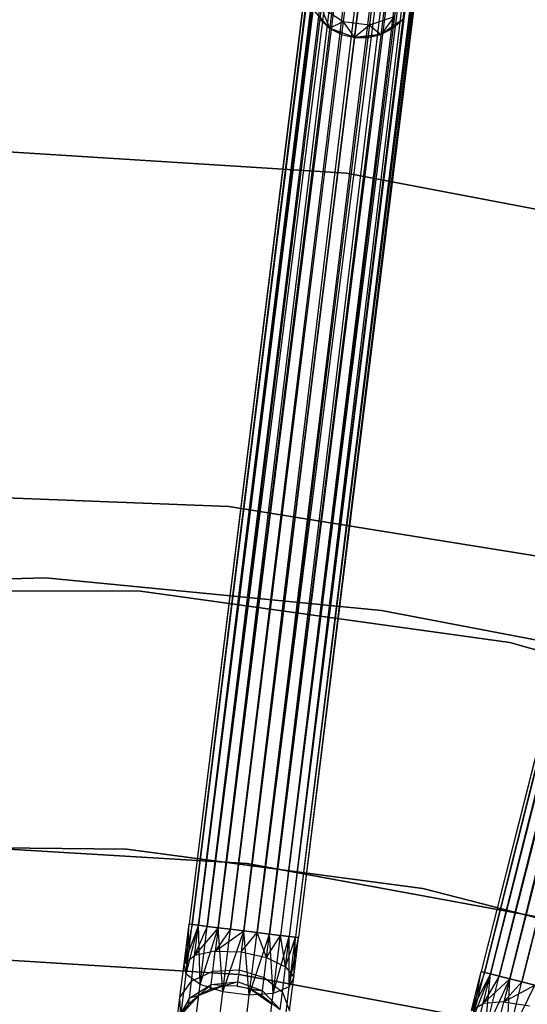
# Model space of a CAD drawing. Extents: x -189 to 189, y -189 to 189.
# Tile 291 of 338: x 1 to 10, y 42 to 59. Entities that reach past the tile are written whole.
import ezdxf

# ---------------------------------------------------------------- set-up
doc = ezdxf.new("R2010")
doc.units = 0
doc.header["$LTSCALE"] = 25.4
doc.layers.get('0').update_dxf_attribs({"linetype": 'CONTINUOUS'})

# ---------------------------------------------------------------- blocks, each defined once
blk = doc.blocks.new('NL2500012474_STL')
at = {"color": 0}
for p, q in [((211.021, 167.323, 177.379), (195.63, 43.031, 177.621)), ((211.021, 167.323, 177.379), (195.63, 43.031, 177.379)), ((211.021, 167.323, 177.379), (195.63, 43.031, 177.621)), ((211.021, 167.323, 177.379), (195.63, 43.031, 177.379)), ((211.078, 167.316, 177.855), (195.63, 43.031, 177.621)), ((211.078, 167.316, 177.855), (195.63, 43.031, 177.621)), ((195.688, 43.024, 177.145), (211.021, 167.323, 177.379)), ((195.688, 43.024, 177.145), (211.021, 167.323, 177.379)), ((211.078, 167.316, 177.855), (195.688, 43.024, 177.855)), ((211.078, 167.316, 177.855), (195.688, 43.024, 177.855)), ((195.799, 43.01, 176.932), (211.021, 167.323, 177.379)), ((195.799, 43.01, 176.932), (211.021, 167.323, 177.379)), ((211.078, 167.316, 177.855), (195.799, 43.01, 178.068)), ((211.078, 167.316, 177.855), (195.799, 43.01, 178.068)), ((195.799, 43.01, 176.932), (211.19, 167.302, 176.932)), ((195.799, 43.01, 176.932), (211.19, 167.302, 176.932)), ((195.957, 42.99, 176.751), (211.19, 167.302, 176.932)), ((195.957, 42.99, 176.751), (211.19, 167.302, 176.932)), ((196.154, 42.966, 176.615), (211.19, 167.302, 176.932)), ((196.154, 42.966, 176.615), (211.19, 167.302, 176.932)), ((211.348, 167.283, 178.249), (195.799, 43.01, 178.068)), ((211.348, 167.283, 178.249), (195.799, 43.01, 178.068)), ((211.348, 167.283, 178.249), (195.957, 42.99, 178.249)), ((211.348, 167.283, 178.249), (195.957, 42.99, 178.249)), ((211.769, 167.231, 178.471), (195.957, 42.99, 178.249)), ((211.769, 167.231, 178.471), (195.957, 42.99, 178.249)), ((211.545, 167.258, 176.615), (196.154, 42.966, 176.615)), ((211.545, 167.258, 176.615), (196.154, 42.966, 176.615)), ((211.769, 167.231, 178.471), (196.154, 42.966, 178.385)), ((211.769, 167.231, 178.471), (196.154, 42.966, 178.385)), ((196.378, 42.938, 176.529), (211.545, 167.258, 176.615)), ((196.378, 42.938, 176.529), (211.545, 167.258, 176.615)), ((211.769, 167.231, 178.471), (196.378, 42.938, 178.471)), ((211.769, 167.231, 178.471), (196.378, 42.938, 178.471)), ((196.616, 42.909, 176.5), (211.545, 167.258, 176.615)), ((196.616, 42.909, 176.5), (211.545, 167.258, 176.615)), ((212.006, 167.201, 178.5), (196.616, 42.909, 178.5)), ((212.006, 167.201, 178.5), (196.616, 42.909, 178.5)), ((196.616, 42.909, 176.5), (212.006, 167.201, 176.5)), ((196.616, 42.909, 176.5), (212.006, 167.201, 176.5)), ((196.853, 42.879, 176.529), (212.006, 167.201, 176.5)), ((196.853, 42.879, 176.529), (212.006, 167.201, 176.5)), ((212.244, 167.172, 178.471), (196.853, 42.879, 178.471)), ((212.244, 167.172, 178.471), (196.853, 42.879, 178.471)), ((212.664, 167.12, 178.249), (196.853, 42.879, 178.471)), ((212.664, 167.12, 178.249), (196.853, 42.879, 178.471)), ((197.077, 42.852, 176.615), (212.006, 167.201, 176.5)), ((197.077, 42.852, 176.615), (212.006, 167.201, 176.5)), ((212.467, 167.144, 176.615), (197.077, 42.852, 176.615)), ((212.467, 167.144, 176.615), (197.077, 42.852, 176.615)), ((212.664, 167.12, 178.249), (197.077, 42.852, 178.385)), ((212.664, 167.12, 178.249), (197.077, 42.852, 178.385)), ((212.467, 167.144, 176.615), (197.274, 42.827, 176.751)), ((212.467, 167.144, 176.615), (197.274, 42.827, 176.751)), ((212.664, 167.12, 178.249), (197.274, 42.827, 178.249)), ((212.664, 167.12, 178.249), (197.274, 42.827, 178.249)), ((212.467, 167.144, 176.615), (197.432, 42.808, 176.932)), ((212.467, 167.144, 176.615), (197.432, 42.808, 176.932)), ((212.934, 167.086, 177.855), (197.274, 42.827, 178.249)), ((212.934, 167.086, 177.855), (197.274, 42.827, 178.249)), ((212.823, 167.1, 176.932), (197.432, 42.808, 176.932)), ((212.823, 167.1, 176.932), (197.432, 42.808, 176.932)), ((212.934, 167.086, 177.855), (197.432, 42.808, 178.068)), ((212.934, 167.086, 177.855), (197.432, 42.808, 178.068)), ((212.823, 167.1, 176.932), (197.544, 42.794, 177.145)), ((212.823, 167.1, 176.932), (197.544, 42.794, 177.145)), ((212.934, 167.086, 177.855), (197.544, 42.794, 177.855)), ((212.934, 167.086, 177.855), (197.544, 42.794, 177.855)), ((212.991, 167.079, 177.379), (197.544, 42.794, 177.855)), ((212.991, 167.079, 177.379), (197.544, 42.794, 177.855)), ((212.823, 167.1, 176.932), (197.601, 42.787, 177.379)), ((212.823, 167.1, 176.932), (197.601, 42.787, 177.379)), ((212.991, 167.079, 177.379), (197.601, 42.787, 177.379)), ((212.991, 167.079, 177.379), (197.601, 42.787, 177.621)), ((212.991, 167.079, 177.379), (197.601, 42.787, 177.379)), ((212.991, 167.079, 177.379), (197.601, 42.787, 177.621)), ((231.435, 163.634, 177.379), (200.886, 42.175, 177.621)), ((231.435, 163.634, 177.379), (200.886, 42.175, 177.379)), ((231.435, 163.634, 177.379), (200.886, 42.175, 177.621)), ((231.435, 163.634, 177.379), (200.886, 42.175, 177.379)), ((231.491, 163.619, 177.855), (200.886, 42.175, 177.621)), ((231.491, 163.619, 177.855), (200.886, 42.175, 177.621)), ((200.942, 42.16, 177.145), (231.435, 163.634, 177.379)), ((200.942, 42.16, 177.145), (231.435, 163.634, 177.379)), ((231.491, 163.619, 177.855), (200.942, 42.16, 177.855)), ((231.491, 163.619, 177.855), (200.942, 42.16, 177.855)), ((201.051, 42.133, 176.932), (231.435, 163.634, 177.379)), ((201.051, 42.133, 176.932), (231.435, 163.634, 177.379)), ((231.491, 163.619, 177.855), (201.051, 42.133, 178.068)), ((231.491, 163.619, 177.855), (201.051, 42.133, 178.068)), ((201.051, 42.133, 176.932), (231.599, 163.592, 176.932)), ((201.051, 42.133, 176.932), (231.599, 163.592, 176.932)), ((201.206, 42.094, 176.751), (231.599, 163.592, 176.932)), ((201.206, 42.094, 176.751), (231.599, 163.592, 176.932)), ((201.398, 42.046, 176.615), (231.599, 163.592, 176.932)), ((201.398, 42.046, 176.615), (231.599, 163.592, 176.932)), ((231.754, 163.553, 178.249), (201.051, 42.133, 178.068)), ((231.754, 163.553, 178.249), (201.051, 42.133, 178.068)), ((231.754, 163.553, 178.249), (201.206, 42.094, 178.249)), ((231.754, 163.553, 178.249), (201.206, 42.094, 178.249)), ((232.165, 163.45, 178.471), (201.206, 42.094, 178.249)), ((232.165, 163.45, 178.471), (201.206, 42.094, 178.249)), ((231.947, 163.505, 176.615), (201.398, 42.046, 176.615)), ((231.947, 163.505, 176.615), (201.398, 42.046, 176.615)), ((232.165, 163.45, 178.471), (201.398, 42.046, 178.385)), ((232.165, 163.45, 178.471), (201.398, 42.046, 178.385)), ((201.617, 41.991, 176.529), (231.947, 163.505, 176.615)), ((201.617, 41.991, 176.529), (231.947, 163.505, 176.615)), ((232.165, 163.45, 178.471), (201.617, 41.991, 178.471)), ((232.165, 163.45, 178.471), (201.617, 41.991, 178.471)), ((198.479, 59.908, 27.601), (198.4, 59.269, 26.637)), ((198.479, 59.908, 27.601), (198.4, 59.269, 26.637)), ((198.954, 59.849, 27.601), (198.875, 59.21, 26.637)), ((198.954, 59.849, 27.601), (198.875, 59.21, 26.637)), ((198.159, 59.157, 20), (197.843, 59.516, 20)), ((198.159, 59.157, 20), (197.843, 59.516, 20)), ((198.4, 59.269, 26.637), (198.005, 59.525, 26.552)), ((198.005, 59.525, 26.552), (198.159, 59.157, 25.5)), ((198.005, 59.525, 26.552), (198.159, 59.157, 25.5)), ((198.4, 59.269, 26.637), (198.005, 59.525, 26.552)), ((197.979, 59.317, 25.5), (198.159, 59.157, 25.5)), ((198.159, 59.157, 20), (197.979, 59.317, 25.5)), ((197.979, 59.317, 25.5), (198.159, 59.157, 25.5)), ((198.159, 59.157, 20), (197.979, 59.317, 25.5)), ((198.4, 59.269, 26.637), (198.159, 59.157, 25.5)), ((198.4, 59.269, 26.637), (198.159, 59.157, 25.5)), ((198.4, 59.269, 26.637), (198.372, 59.044, 25.5)), ((198.4, 59.269, 26.637), (198.372, 59.044, 25.5)), ((198.875, 59.21, 26.637), (198.4, 59.269, 26.637)), ((198.4, 59.269, 26.637), (198.606, 58.986, 25.5)), ((198.4, 59.269, 26.637), (198.606, 58.986, 25.5)), ((198.875, 59.21, 26.637), (198.4, 59.269, 26.637)), ((198.875, 59.21, 26.637), (198.606, 58.986, 25.5)), ((198.875, 59.21, 26.637), (198.606, 58.986, 25.5)), ((198.875, 59.21, 26.637), (198.847, 58.985, 25.5)), ((198.875, 59.21, 26.637), (198.847, 58.985, 25.5)), ((199.321, 59.362, 26.552), (198.875, 59.21, 26.637)), ((199.321, 59.362, 26.552), (198.875, 59.21, 26.637)), ((198.875, 59.21, 26.637), (199.082, 59.043, 25.5)), ((198.875, 59.21, 26.637), (199.082, 59.043, 25.5)), ((199.321, 59.362, 26.552), (199.082, 59.043, 25.5)), ((199.321, 59.362, 26.552), (199.082, 59.043, 25.5)), ((199.476, 59.314, 20), (199.082, 59.043, 20)), ((199.476, 59.314, 20), (199.082, 59.043, 20)), ((199.321, 59.362, 26.552), (199.295, 59.154, 25.5)), ((199.321, 59.362, 26.552), (199.295, 59.154, 25.5)), ((199.295, 59.154, 25.5), (199.476, 59.314, 25.5)), ((199.476, 59.314, 20), (199.295, 59.154, 25.5)), ((199.295, 59.154, 25.5), (199.476, 59.314, 25.5)), ((199.476, 59.314, 20), (199.295, 59.154, 25.5)), ((198.606, 58.986, 20), (198.159, 59.157, 20)), ((198.159, 59.157, 25.5), (198.372, 59.044, 25.5)), ((198.372, 59.044, 25.5), (198.159, 59.157, 20)), ((198.606, 58.986, 20), (198.159, 59.157, 20)), ((198.372, 59.044, 25.5), (198.159, 59.157, 20)), ((198.159, 59.157, 25.5), (198.372, 59.044, 25.5)), ((198.159, 59.157, 25.5), (198.159, 59.157, 20)), ((198.159, 59.157, 25.5), (198.159, 59.157, 20)), ((198.372, 59.044, 25.5), (198.606, 58.986, 25.5)), ((198.372, 59.044, 25.5), (198.606, 58.986, 25.5)), ((198.372, 59.044, 25.5), (198.606, 58.986, 20)), ((198.372, 59.044, 25.5), (198.606, 58.986, 20)), ((199.082, 59.043, 20), (198.606, 58.986, 20)), ((199.082, 59.043, 20), (198.606, 58.986, 20)), ((198.847, 58.985, 25.5), (199.082, 59.043, 25.5)), ((199.082, 59.043, 20), (198.847, 58.985, 25.5)), ((198.847, 58.985, 25.5), (199.082, 59.043, 25.5)), ((199.082, 59.043, 20), (198.847, 58.985, 25.5)), ((199.082, 59.043, 25.5), (199.295, 59.154, 25.5)), ((199.295, 59.154, 25.5), (199.082, 59.043, 20)), ((199.295, 59.154, 25.5), (199.082, 59.043, 20)), ((199.082, 59.043, 25.5), (199.295, 59.154, 25.5)), ((199.082, 59.043, 25.5), (199.082, 59.043, 20)), ((199.082, 59.043, 25.5), (199.082, 59.043, 20)), ((198.606, 58.986, 25.5), (198.847, 58.985, 25.5)), ((198.847, 58.985, 25.5), (198.606, 58.986, 20)), ((198.606, 58.986, 25.5), (198.847, 58.985, 25.5)), ((198.606, 58.986, 25.5), (198.606, 58.986, 20)), ((198.847, 58.985, 25.5), (198.606, 58.986, 20)), ((198.606, 58.986, 25.5), (198.606, 58.986, 20)), ((198.461, 56.544, 20), (191.317, 56.994, 20)), ((191.317, 56.994, 22), (198.461, 56.544, 22)), ((191.317, 56.994, 22), (198.461, 56.544, 22)), ((198.461, 56.544, 20), (191.317, 56.994, 20)), ((205.492, 55.203, 20), (198.461, 56.544, 20)), ((198.461, 56.544, 22), (205.492, 55.203, 22)), ((198.461, 56.544, 22), (205.492, 55.203, 22)), ((198.461, 56.544, 22), (198.461, 56.544, 20)), ((205.492, 55.203, 20), (198.461, 56.544, 20)), ((198.461, 56.544, 22), (198.461, 56.544, 20)), ((190.214, 50.782, 20), (196.344, 50.545, 20)), ((196.344, 50.545, 26.5), (190.214, 50.782, 26.5)), ((190.214, 50.782, 20), (196.344, 50.545, 20)), ((196.344, 50.545, 26.5), (190.214, 50.782, 26.5)), ((196.344, 50.545, 20), (202.401, 49.57, 20)), ((202.401, 49.57, 26.5), (196.344, 50.545, 26.5)), ((196.344, 50.545, 20), (202.401, 49.57, 20)), ((196.344, 50.545, 20), (196.344, 50.545, 26.5)), ((202.401, 49.57, 26.5), (196.344, 50.545, 26.5)), ((196.344, 50.545, 20), (196.344, 50.545, 26.5)), ((193.05, 49.263, 20), (186.982, 49.103, 20)), ((186.982, 49.103, 26.5), (193.05, 49.263, 26.5)), ((186.982, 49.103, 26.5), (193.05, 49.263, 26.5)), ((193.05, 49.263, 20), (186.982, 49.103, 20)), ((199.091, 48.677, 20), (193.05, 49.263, 20)), ((193.05, 49.263, 26.5), (199.091, 48.677, 26.5)), ((193.05, 49.263, 26.5), (199.091, 48.677, 26.5)), ((193.05, 49.263, 26.5), (193.05, 49.263, 20)), ((199.091, 48.677, 20), (193.05, 49.263, 20)), ((193.05, 49.263, 26.5), (193.05, 49.263, 20)), ((188.048, 49.035, 20), (194.756, 49.023, 20)), ((194.756, 49.023, 19), (188.048, 49.035, 19)), ((194.756, 49.023, 19), (188.048, 49.035, 19)), ((188.048, 49.035, 20), (194.756, 49.023, 20)), ((194.756, 49.023, 20), (201.4, 48.099, 20)), ((201.4, 48.099, 19), (194.756, 49.023, 19)), ((194.756, 49.023, 19), (194.756, 49.023, 20)), ((194.756, 49.023, 19), (194.756, 49.023, 20)), ((201.4, 48.099, 19), (194.756, 49.023, 19)), ((194.756, 49.023, 20), (201.4, 48.099, 20)), ((202.074, 48.106, 20), (199.091, 48.677, 20)), ((199.091, 48.677, 26.5), (202.074, 48.106, 26.5)), ((199.091, 48.677, 26.5), (202.074, 48.106, 26.5)), ((199.091, 48.677, 26.5), (199.091, 48.677, 20)), ((202.074, 48.106, 20), (199.091, 48.677, 20)), ((199.091, 48.677, 26.5), (199.091, 48.677, 20)), ((201.4, 48.099, 20), (207.856, 46.278, 20)), ((207.856, 46.278, 19), (201.4, 48.099, 19)), ((201.4, 48.099, 19), (201.4, 48.099, 20)), ((201.4, 48.099, 19), (201.4, 48.099, 20)), ((207.856, 46.278, 19), (201.4, 48.099, 19)), ((201.4, 48.099, 20), (207.856, 46.278, 20)), ((194.508, 44.379, 186), (189.135, 44.44, 186)), ((189.135, 44.44, 187), (194.508, 44.379, 187)), ((194.508, 44.379, 186), (189.135, 44.44, 186)), ((189.135, 44.44, 187), (194.508, 44.379, 187)), ((196.675, 44.12, 186), (191.317, 44.444, 186)), ((191.317, 44.444, 178.5), (196.675, 44.12, 178.5)), ((191.317, 44.444, 178.5), (196.675, 44.12, 178.5)), ((196.675, 44.12, 186), (191.317, 44.444, 186)), ((199.835, 43.671, 186), (194.508, 44.379, 186)), ((194.508, 44.379, 186), (194.508, 44.379, 187)), ((194.508, 44.379, 187), (199.835, 43.671, 187)), ((194.508, 44.379, 186), (194.508, 44.379, 187)), ((199.835, 43.671, 186), (194.508, 44.379, 186)), ((194.508, 44.379, 187), (199.835, 43.671, 187)), ((201.955, 43.152, 186), (196.675, 44.12, 186)), ((196.675, 44.12, 178.5), (201.955, 43.152, 178.5)), ((196.675, 44.12, 186), (196.675, 44.12, 178.5)), ((201.955, 43.152, 186), (196.675, 44.12, 186)), ((196.675, 44.12, 178.5), (201.955, 43.152, 178.5)), ((196.675, 44.12, 186), (196.675, 44.12, 178.5)), ((205.038, 42.326, 186), (199.835, 43.671, 186)), ((199.835, 43.671, 186), (199.835, 43.671, 187)), ((199.835, 43.671, 187), (205.038, 42.326, 187)), ((199.835, 43.671, 186), (199.835, 43.671, 187)), ((205.038, 42.326, 186), (199.835, 43.671, 186)), ((199.835, 43.671, 187), (205.038, 42.326, 187)), ((195.542, 42.317, 177.764), (195.63, 43.031, 177.379)), ((195.542, 42.317, 177.764), (195.63, 43.031, 177.621)), ((195.542, 42.317, 177.764), (195.63, 43.031, 177.379)), ((195.542, 42.317, 177.764), (195.63, 43.031, 177.621)), ((195.688, 43.024, 177.855), (195.542, 42.317, 177.764)), ((195.688, 43.024, 177.855), (195.542, 42.317, 177.764)), ((195.799, 43.01, 178.068), (195.542, 42.317, 177.764)), ((195.799, 43.01, 178.068), (195.542, 42.317, 177.764)), ((195.577, 42.129, 177.325), (195.63, 43.031, 177.379)), ((195.577, 42.129, 177.325), (195.63, 43.031, 177.379)), ((195.577, 42.129, 177.325), (195.688, 43.024, 177.145)), ((195.577, 42.129, 177.325), (195.688, 43.024, 177.145)), ((195.577, 42.129, 177.325), (195.799, 43.01, 176.932)), ((195.577, 42.129, 177.325), (195.799, 43.01, 176.932)), ((195.63, 43.031, 177.379), (195.688, 43.024, 177.145)), ((195.688, 43.024, 177.855), (195.63, 43.031, 177.621)), ((195.688, 43.024, 177.855), (195.63, 43.031, 177.621)), ((195.63, 43.031, 177.379), (195.688, 43.024, 177.145)), ((195.688, 43.024, 177.145), (195.799, 43.01, 176.932)), ((195.799, 43.01, 178.068), (195.688, 43.024, 177.855)), ((195.799, 43.01, 178.068), (195.688, 43.024, 177.855)), ((195.688, 43.024, 177.145), (195.799, 43.01, 176.932)), ((195.731, 42.466, 178.177), (195.799, 43.01, 178.068)), ((195.731, 42.466, 178.177), (195.799, 43.01, 178.068)), ((195.957, 42.99, 178.249), (195.731, 42.466, 178.177)), ((195.957, 42.99, 178.249), (195.731, 42.466, 178.177)), ((196.154, 42.966, 178.385), (195.731, 42.466, 178.177)), ((196.154, 42.966, 178.385), (195.731, 42.466, 178.177)), ((195.828, 41.946, 176.961), (195.799, 43.01, 176.932)), ((195.799, 43.01, 176.932), (195.957, 42.99, 176.751)), ((195.828, 41.946, 176.961), (195.799, 43.01, 176.932)), ((195.957, 42.99, 178.249), (195.799, 43.01, 178.068)), ((195.957, 42.99, 178.249), (195.799, 43.01, 178.068)), ((195.799, 43.01, 176.932), (195.957, 42.99, 176.751)), ((195.828, 41.946, 176.961), (195.957, 42.99, 176.751)), ((195.828, 41.946, 176.961), (195.957, 42.99, 176.751)), ((195.828, 41.946, 176.961), (196.154, 42.966, 176.615)), ((195.828, 41.946, 176.961), (196.154, 42.966, 176.615)), ((195.957, 42.99, 176.751), (196.154, 42.966, 176.615)), ((196.154, 42.966, 178.385), (195.957, 42.99, 178.249)), ((196.154, 42.966, 178.385), (195.957, 42.99, 178.249)), ((195.957, 42.99, 176.751), (196.154, 42.966, 176.615)), ((196.154, 42.966, 178.385), (196.102, 42.543, 178.47)), ((196.154, 42.966, 178.385), (196.102, 42.543, 178.47)), ((196.378, 42.938, 178.471), (196.102, 42.543, 178.47)), ((196.378, 42.938, 178.471), (196.102, 42.543, 178.47)), ((196.102, 42.543, 178.47), (196.616, 42.909, 178.5)), ((196.102, 42.543, 178.47), (196.616, 42.909, 178.5)), ((196.238, 41.81, 176.755), (196.154, 42.966, 176.615)), ((196.154, 42.966, 176.615), (196.378, 42.938, 176.529)), ((196.238, 41.81, 176.755), (196.154, 42.966, 176.615)), ((196.378, 42.938, 178.471), (196.154, 42.966, 178.385)), ((196.378, 42.938, 178.471), (196.154, 42.966, 178.385)), ((196.154, 42.966, 176.615), (196.378, 42.938, 176.529)), ((196.238, 41.81, 176.755), (196.378, 42.938, 176.529)), ((196.238, 41.81, 176.755), (196.378, 42.938, 176.529)), ((196.238, 41.81, 176.755), (196.616, 42.909, 176.5)), ((196.238, 41.81, 176.755), (196.616, 42.909, 176.5)), ((196.378, 42.938, 176.529), (196.616, 42.909, 176.5)), ((196.616, 42.909, 178.5), (196.378, 42.938, 178.471)), ((196.616, 42.909, 178.5), (196.378, 42.938, 178.471)), ((196.378, 42.938, 176.529), (196.616, 42.909, 176.5)), ((196.616, 42.909, 178.5), (196.569, 42.529, 178.576)), ((196.616, 42.909, 178.5), (196.569, 42.529, 178.576)), ((196.853, 42.879, 178.471), (196.616, 42.909, 178.5)), ((196.713, 41.751, 176.755), (196.616, 42.909, 176.5)), ((196.616, 42.909, 176.5), (196.853, 42.879, 176.529)), ((196.713, 41.751, 176.755), (196.616, 42.909, 176.5)), ((196.853, 42.879, 178.471), (196.616, 42.909, 178.5)), ((196.616, 42.909, 176.5), (196.853, 42.879, 176.529)), ((196.569, 42.529, 178.576), (196.853, 42.879, 178.471)), ((196.569, 42.529, 178.576), (196.853, 42.879, 178.471)), ((196.713, 41.751, 176.755), (196.853, 42.879, 176.529)), ((196.713, 41.751, 176.755), (196.853, 42.879, 176.529)), ((196.713, 41.751, 176.755), (197.077, 42.852, 176.615)), ((196.713, 41.751, 176.755), (197.077, 42.852, 176.615)), ((197.024, 42.428, 178.47), (196.853, 42.879, 178.471)), ((197.024, 42.428, 178.47), (196.853, 42.879, 178.471)), ((197.077, 42.852, 178.385), (196.853, 42.879, 178.471)), ((196.853, 42.879, 176.529), (197.077, 42.852, 176.615)), ((197.077, 42.852, 178.385), (196.853, 42.879, 178.471)), ((196.853, 42.879, 176.529), (197.077, 42.852, 176.615)), ((197.024, 42.428, 178.47), (197.077, 42.852, 178.385)), ((197.024, 42.428, 178.47), (197.077, 42.852, 178.385)), ((197.024, 42.428, 178.47), (197.274, 42.827, 178.249)), ((197.024, 42.428, 178.47), (197.274, 42.827, 178.249)), ((197.274, 42.827, 178.249), (197.077, 42.852, 178.385)), ((197.144, 41.784, 176.961), (197.077, 42.852, 176.615)), ((197.077, 42.852, 176.615), (197.274, 42.827, 176.751)), ((197.144, 41.784, 176.961), (197.077, 42.852, 176.615)), ((197.077, 42.852, 176.615), (197.274, 42.827, 176.751)), ((197.274, 42.827, 178.249), (197.077, 42.852, 178.385)), ((197.144, 41.784, 176.961), (197.274, 42.827, 176.751)), ((197.144, 41.784, 176.961), (197.274, 42.827, 176.751)), ((197.144, 41.784, 176.961), (197.432, 42.808, 176.932)), ((197.144, 41.784, 176.961), (197.432, 42.808, 176.932)), ((197.365, 42.264, 178.177), (197.274, 42.827, 178.249)), ((197.365, 42.264, 178.177), (197.274, 42.827, 178.249)), ((197.432, 42.808, 178.068), (197.274, 42.827, 178.249)), ((197.274, 42.827, 176.751), (197.432, 42.808, 176.932)), ((197.274, 42.827, 176.751), (197.432, 42.808, 176.932)), ((197.432, 42.808, 178.068), (197.274, 42.827, 178.249)), ((197.365, 42.264, 178.177), (197.432, 42.808, 178.068)), ((197.365, 42.264, 178.177), (197.432, 42.808, 178.068)), ((197.365, 42.264, 178.177), (197.544, 42.794, 177.855)), ((197.365, 42.264, 178.177), (197.544, 42.794, 177.855)), ((197.544, 42.794, 177.855), (197.432, 42.808, 178.068)), ((197.433, 41.9, 177.325), (197.432, 42.808, 176.932)), ((197.432, 42.808, 176.932), (197.544, 42.794, 177.145)), ((197.433, 41.9, 177.325), (197.432, 42.808, 176.932)), ((197.432, 42.808, 176.932), (197.544, 42.794, 177.145)), ((197.544, 42.794, 177.855), (197.432, 42.808, 178.068)), ((197.433, 41.9, 177.325), (197.544, 42.794, 177.145)), ((197.433, 41.9, 177.325), (197.544, 42.794, 177.145)), ((197.433, 41.9, 177.325), (197.601, 42.787, 177.379)), ((197.433, 41.9, 177.325), (197.601, 42.787, 177.379)), ((197.512, 42.073, 177.764), (197.544, 42.794, 177.855)), ((197.512, 42.073, 177.764), (197.544, 42.794, 177.855)), ((197.512, 42.073, 177.764), (197.601, 42.787, 177.621)), ((197.512, 42.073, 177.764), (197.601, 42.787, 177.379)), ((197.512, 42.073, 177.764), (197.601, 42.787, 177.621)), ((197.512, 42.073, 177.764), (197.601, 42.787, 177.379)), ((197.601, 42.787, 177.621), (197.544, 42.794, 177.855)), ((197.544, 42.794, 177.145), (197.601, 42.787, 177.379)), ((197.544, 42.794, 177.145), (197.601, 42.787, 177.379)), ((197.601, 42.787, 177.621), (197.544, 42.794, 177.855)), ((196.102, 42.543, 178.47), (195.731, 42.466, 178.177)), ((196.102, 42.543, 178.47), (195.731, 42.466, 178.177)), ((196.058, 42.184, 178.712), (196.102, 42.543, 178.47)), ((196.058, 42.184, 178.712), (196.102, 42.543, 178.47)), ((196.102, 42.543, 178.47), (196.569, 42.529, 178.576)), ((196.102, 42.543, 178.47), (196.569, 42.529, 178.576)), ((191.317, 42.444, 186), (196.534, 42.122, 186)), ((196.534, 42.122, 178.5), (191.317, 42.444, 178.5)), ((196.534, 42.122, 178.5), (191.317, 42.444, 178.5)), ((191.317, 42.444, 186), (196.534, 42.122, 186)), ((195.542, 42.317, 177.764), (195.731, 42.466, 178.177)), ((195.542, 42.317, 177.764), (195.731, 42.466, 178.177)), ((195.674, 42.005, 178.487), (195.731, 42.466, 178.177)), ((195.674, 42.005, 178.487), (195.731, 42.466, 178.177)), ((196.569, 42.529, 178.576), (196.529, 42.207, 178.793)), ((196.569, 42.529, 178.576), (196.529, 42.207, 178.793)), ((196.569, 42.529, 178.576), (197.024, 42.428, 178.47)), ((196.569, 42.529, 178.576), (197.024, 42.428, 178.47)), ((196.98, 42.07, 178.712), (197.024, 42.428, 178.47)), ((196.98, 42.07, 178.712), (197.024, 42.428, 178.47)), ((197.024, 42.428, 178.47), (197.365, 42.264, 178.177)), ((197.024, 42.428, 178.47), (197.365, 42.264, 178.177)), ((195.467, 41.712, 178.171), (195.542, 42.317, 177.764)), ((195.467, 41.712, 178.171), (195.542, 42.317, 177.764)), ((195.577, 42.129, 177.325), (195.542, 42.317, 177.764)), ((195.577, 42.129, 177.325), (195.542, 42.317, 177.764)), ((195.674, 42.005, 178.487), (196.058, 42.184, 178.712)), ((195.674, 42.005, 178.487), (196.058, 42.184, 178.712)), ((196.028, 41.944, 179.073), (196.058, 42.184, 178.712)), ((196.028, 41.944, 179.073), (196.058, 42.184, 178.712)), ((196.058, 42.184, 178.712), (196.529, 42.207, 178.793)), ((196.058, 42.184, 178.712), (196.529, 42.207, 178.793)), ((196.529, 42.207, 178.793), (196.502, 41.992, 179.117)), ((196.529, 42.207, 178.793), (196.502, 41.992, 179.117)), ((196.529, 42.207, 178.793), (196.98, 42.07, 178.712)), ((196.529, 42.207, 178.793), (196.98, 42.07, 178.712)), ((197.308, 41.803, 178.487), (197.365, 42.264, 178.177)), ((197.308, 41.803, 178.487), (197.365, 42.264, 178.177)), ((197.365, 42.264, 178.177), (197.512, 42.073, 177.764)), ((197.365, 42.264, 178.177), (197.512, 42.073, 177.764)), ((195.467, 41.712, 178.171), (195.674, 42.005, 178.487)), ((195.467, 41.712, 178.171), (195.674, 42.005, 178.487)), ((195.483, 41.371, 177.835), (195.577, 42.129, 177.325)), ((195.483, 41.371, 177.835), (195.577, 42.129, 177.325)), ((195.828, 41.946, 176.961), (195.577, 42.129, 177.325)), ((195.828, 41.946, 176.961), (195.577, 42.129, 177.325)), ((195.636, 41.697, 178.952), (195.674, 42.005, 178.487)), ((195.636, 41.697, 178.952), (195.674, 42.005, 178.487)), ((196.534, 42.122, 186), (201.671, 41.162, 186)), ((201.671, 41.162, 178.5), (196.534, 42.122, 178.5)), ((196.534, 42.122, 178.5), (196.534, 42.122, 186)), ((196.534, 42.122, 178.5), (196.534, 42.122, 186)), ((201.671, 41.162, 178.5), (196.534, 42.122, 178.5)), ((196.534, 42.122, 186), (201.671, 41.162, 186)), ((196.95, 41.83, 179.073), (196.98, 42.07, 178.712)), ((196.95, 41.83, 179.073), (196.98, 42.07, 178.712)), ((196.98, 42.07, 178.712), (197.308, 41.803, 178.487)), ((196.98, 42.07, 178.712), (197.308, 41.803, 178.487)), ((197.512, 42.073, 177.764), (197.433, 41.9, 177.325)), ((197.512, 42.073, 177.764), (197.433, 41.9, 177.325)), ((197.437, 41.468, 178.171), (197.512, 42.073, 177.764)), ((197.437, 41.468, 178.171), (197.512, 42.073, 177.764)), ((200.711, 41.477, 177.764), (200.886, 42.175, 177.379)), ((200.711, 41.477, 177.764), (200.886, 42.175, 177.621)), ((200.711, 41.477, 177.764), (200.886, 42.175, 177.379)), ((200.711, 41.477, 177.764), (200.886, 42.175, 177.621)), ((200.942, 42.16, 177.855), (200.711, 41.477, 177.764)), ((200.942, 42.16, 177.855), (200.711, 41.477, 177.764)), ((201.051, 42.133, 178.068), (200.711, 41.477, 177.764)), ((201.051, 42.133, 178.068), (200.711, 41.477, 177.764)), ((200.723, 41.287, 177.325), (200.886, 42.175, 177.379)), ((200.723, 41.287, 177.325), (200.886, 42.175, 177.379)), ((200.723, 41.287, 177.325), (200.942, 42.16, 177.145)), ((200.723, 41.287, 177.325), (200.942, 42.16, 177.145)), ((200.723, 41.287, 177.325), (201.051, 42.133, 176.932)), ((200.723, 41.287, 177.325), (201.051, 42.133, 176.932)), ((200.886, 42.175, 177.379), (200.942, 42.16, 177.145)), ((200.942, 42.16, 177.855), (200.886, 42.175, 177.621)), ((200.942, 42.16, 177.855), (200.886, 42.175, 177.621)), ((200.886, 42.175, 177.379), (200.942, 42.16, 177.145)), ((200.917, 41.602, 178.177), (201.051, 42.133, 178.068)), ((200.917, 41.602, 178.177), (201.051, 42.133, 178.068)), ((201.206, 42.094, 178.249), (200.917, 41.602, 178.177)), ((201.206, 42.094, 178.249), (200.917, 41.602, 178.177)), ((201.398, 42.046, 178.385), (200.917, 41.602, 178.177)), ((201.398, 42.046, 178.385), (200.917, 41.602, 178.177)), ((200.942, 42.16, 177.145), (201.051, 42.133, 176.932)), ((201.051, 42.133, 178.068), (200.942, 42.16, 177.855)), ((201.051, 42.133, 178.068), (200.942, 42.16, 177.855)), ((200.942, 42.16, 177.145), (201.051, 42.133, 176.932)), ((200.95, 41.074, 176.961), (201.051, 42.133, 176.932)), ((200.95, 41.074, 176.961), (201.051, 42.133, 176.932)), ((200.95, 41.074, 176.961), (201.206, 42.094, 176.751)), ((200.95, 41.074, 176.961), (201.206, 42.094, 176.751)), ((200.95, 41.074, 176.961), (201.398, 42.046, 176.615)), ((200.95, 41.074, 176.961), (201.398, 42.046, 176.615)), ((201.051, 42.133, 176.932), (201.206, 42.094, 176.751)), ((201.206, 42.094, 178.249), (201.051, 42.133, 178.068)), ((201.206, 42.094, 178.249), (201.051, 42.133, 178.068)), ((201.051, 42.133, 176.932), (201.206, 42.094, 176.751)), ((201.206, 42.094, 176.751), (201.398, 42.046, 176.615)), ((201.398, 42.046, 178.385), (201.206, 42.094, 178.249)), ((201.398, 42.046, 178.385), (201.206, 42.094, 178.249)), ((201.206, 42.094, 176.751), (201.398, 42.046, 176.615)), ((201.398, 42.046, 178.385), (201.294, 41.632, 178.47)), ((201.398, 42.046, 178.385), (201.294, 41.632, 178.47)), ((201.34, 40.888, 176.755), (201.398, 42.046, 176.615)), ((201.34, 40.888, 176.755), (201.398, 42.046, 176.615)), ((201.398, 42.046, 176.615), (201.617, 41.991, 176.529)), ((201.617, 41.991, 178.471), (201.398, 42.046, 178.385)), ((201.617, 41.991, 178.471), (201.398, 42.046, 178.385)), ((201.398, 42.046, 176.615), (201.617, 41.991, 176.529)), ((195.636, 41.697, 178.952), (196.028, 41.944, 179.073)), ((195.636, 41.697, 178.952), (196.028, 41.944, 179.073)), ((195.719, 41.062, 177.557), (195.828, 41.946, 176.961)), ((195.719, 41.062, 177.557), (195.828, 41.946, 176.961)), ((195.804, 41.748, 179.5), (196.028, 41.944, 179.073)), ((195.804, 41.748, 179.5), (196.028, 41.944, 179.073)), ((196.252, 41.917, 185), (195.804, 41.748, 185)), ((196.252, 41.917, 185), (195.804, 41.748, 185)), ((196.017, 41.86, 179.5), (195.804, 41.748, 185)), ((196.017, 41.86, 179.5), (195.804, 41.748, 179.5)), ((196.017, 41.86, 179.5), (195.804, 41.748, 185)), ((196.017, 41.86, 179.5), (195.804, 41.748, 179.5)), ((196.238, 41.81, 176.755), (195.828, 41.946, 176.961)), ((196.238, 41.81, 176.755), (195.828, 41.946, 176.961)), ((196.017, 41.86, 179.5), (196.028, 41.944, 179.073)), ((196.017, 41.86, 179.5), (196.028, 41.944, 179.073)), ((196.252, 41.917, 179.5), (196.017, 41.86, 179.5)), ((196.017, 41.86, 179.5), (196.252, 41.917, 185)), ((196.017, 41.86, 179.5), (196.252, 41.917, 185)), ((196.252, 41.917, 179.5), (196.017, 41.86, 179.5)), ((196.028, 41.944, 179.073), (196.502, 41.992, 179.117)), ((196.028, 41.944, 179.073), (196.502, 41.992, 179.117)), ((196.252, 41.917, 179.5), (196.028, 41.944, 179.073)), ((196.252, 41.917, 179.5), (196.028, 41.944, 179.073)), ((196.252, 41.917, 179.5), (196.502, 41.992, 179.117)), ((196.252, 41.917, 179.5), (196.502, 41.992, 179.117)), ((196.493, 41.916, 185), (196.252, 41.917, 185)), ((196.493, 41.916, 179.5), (196.252, 41.917, 179.5)), ((196.252, 41.917, 179.5), (196.252, 41.917, 185)), ((196.493, 41.916, 185), (196.252, 41.917, 185)), ((196.252, 41.917, 179.5), (196.252, 41.917, 185)), ((196.493, 41.916, 179.5), (196.252, 41.917, 179.5)), ((196.502, 41.992, 179.117), (196.493, 41.916, 179.5)), ((196.502, 41.992, 179.117), (196.493, 41.916, 179.5)), ((196.727, 41.858, 185), (196.493, 41.916, 185)), ((196.727, 41.858, 179.5), (196.493, 41.916, 179.5)), ((196.493, 41.916, 179.5), (196.493, 41.916, 185)), ((196.727, 41.858, 185), (196.493, 41.916, 185)), ((196.493, 41.916, 179.5), (196.493, 41.916, 185)), ((196.493, 41.916, 179.5), (196.95, 41.83, 179.073)), ((196.727, 41.858, 179.5), (196.493, 41.916, 179.5)), ((196.493, 41.916, 179.5), (196.95, 41.83, 179.073)), ((196.95, 41.83, 179.073), (196.502, 41.992, 179.117)), ((196.95, 41.83, 179.073), (196.502, 41.992, 179.117)), ((197.12, 41.585, 185), (196.727, 41.858, 185)), ((196.94, 41.746, 179.5), (196.727, 41.858, 185)), ((197.12, 41.585, 185), (196.727, 41.858, 185)), ((196.94, 41.746, 179.5), (196.727, 41.858, 185)), ((196.94, 41.746, 179.5), (196.727, 41.858, 179.5)), ((196.727, 41.858, 179.5), (196.727, 41.858, 185)), ((196.727, 41.858, 179.5), (196.727, 41.858, 185)), ((196.727, 41.858, 179.5), (196.95, 41.83, 179.073)), ((196.727, 41.858, 179.5), (196.95, 41.83, 179.073)), ((196.94, 41.746, 179.5), (196.727, 41.858, 179.5)), ((196.94, 41.746, 179.5), (196.95, 41.83, 179.073)), ((196.94, 41.746, 179.5), (196.95, 41.83, 179.073)), ((197.27, 41.495, 178.952), (196.95, 41.83, 179.073)), ((197.27, 41.495, 178.952), (196.95, 41.83, 179.073)), ((197.433, 41.9, 177.325), (197.144, 41.784, 176.961)), ((197.433, 41.9, 177.325), (197.144, 41.784, 176.961)), ((197.339, 41.142, 177.835), (197.433, 41.9, 177.325)), ((197.339, 41.142, 177.835), (197.433, 41.9, 177.325)), ((201.617, 41.991, 178.471), (201.294, 41.632, 178.47)), ((201.617, 41.991, 178.471), (201.294, 41.632, 178.47)), ((201.294, 41.632, 178.47), (201.849, 41.932, 178.5)), ((201.294, 41.632, 178.47), (201.849, 41.932, 178.5)), ((201.34, 40.888, 176.755), (201.617, 41.991, 176.529)), ((201.34, 40.888, 176.755), (201.617, 41.991, 176.529)), ((201.34, 40.888, 176.755), (201.849, 41.932, 176.5)), ((201.34, 40.888, 176.755), (201.849, 41.932, 176.5)), ((201.617, 41.991, 176.529), (201.849, 41.932, 176.5)), ((201.849, 41.932, 178.5), (201.617, 41.991, 178.471)), ((201.849, 41.932, 178.5), (201.617, 41.991, 178.471)), ((201.617, 41.991, 176.529), (201.849, 41.932, 176.5)), ((195.417, 41.308, 178.781), (195.467, 41.712, 178.171)), ((195.417, 41.308, 178.781), (195.467, 41.712, 178.171)), ((195.636, 41.697, 178.952), (195.417, 41.308, 178.781)), ((195.636, 41.697, 178.952), (195.417, 41.308, 178.781)), ((195.483, 41.371, 177.835), (195.467, 41.712, 178.171)), ((195.483, 41.371, 177.835), (195.467, 41.712, 178.171)), ((195.804, 41.748, 185), (195.485, 41.391, 185)), ((195.804, 41.748, 185), (195.485, 41.391, 185)), ((195.485, 41.391, 179.5), (195.636, 41.697, 178.952)), ((195.485, 41.391, 179.5), (195.636, 41.697, 178.952)), ((195.804, 41.748, 179.5), (195.623, 41.589, 179.5)), ((195.623, 41.589, 179.5), (195.804, 41.748, 185)), ((195.623, 41.589, 179.5), (195.804, 41.748, 185)), ((195.804, 41.748, 179.5), (195.623, 41.589, 179.5)), ((195.623, 41.589, 179.5), (195.636, 41.697, 178.952)), ((195.623, 41.589, 179.5), (195.636, 41.697, 178.952)), ((195.804, 41.748, 179.5), (195.636, 41.697, 178.952)), ((195.804, 41.748, 179.5), (195.636, 41.697, 178.952)), ((195.804, 41.748, 179.5), (195.804, 41.748, 185)), ((195.804, 41.748, 179.5), (195.804, 41.748, 185)), ((196.12, 40.853, 177.399), (196.238, 41.81, 176.755)), ((196.12, 40.853, 177.399), (196.238, 41.81, 176.755)), ((196.713, 41.751, 176.755), (196.238, 41.81, 176.755)), ((196.713, 41.751, 176.755), (196.238, 41.81, 176.755)), ((196.595, 40.795, 177.399), (196.713, 41.751, 176.755)), ((196.595, 40.795, 177.399), (196.713, 41.751, 176.755)), ((197.144, 41.784, 176.961), (196.713, 41.751, 176.755)), ((197.144, 41.784, 176.961), (196.713, 41.751, 176.755)), ((197.12, 41.585, 179.5), (196.94, 41.746, 179.5)), ((196.94, 41.746, 179.5), (197.12, 41.585, 185)), ((196.94, 41.746, 179.5), (197.12, 41.585, 185)), ((196.94, 41.746, 179.5), (197.27, 41.495, 178.952)), ((197.12, 41.585, 179.5), (196.94, 41.746, 179.5)), ((196.94, 41.746, 179.5), (197.27, 41.495, 178.952)), ((197.035, 40.899, 177.557), (197.144, 41.784, 176.961)), ((197.035, 40.899, 177.557), (197.144, 41.784, 176.961)), ((197.27, 41.495, 178.952), (197.308, 41.803, 178.487)), ((197.27, 41.495, 178.952), (197.308, 41.803, 178.487)), ((197.308, 41.803, 178.487), (197.437, 41.468, 178.171)), ((197.308, 41.803, 178.487), (197.437, 41.468, 178.171)), ((195.623, 41.589, 179.5), (195.485, 41.391, 185)), ((195.623, 41.589, 179.5), (195.485, 41.391, 179.5)), ((195.623, 41.589, 179.5), (195.485, 41.391, 185)), ((195.623, 41.589, 179.5), (195.485, 41.391, 179.5)), ((200.711, 41.477, 177.764), (200.917, 41.602, 178.177)), ((200.711, 41.477, 177.764), (200.917, 41.602, 178.177)), ((200.804, 41.151, 178.487), (200.917, 41.602, 178.177)), ((200.804, 41.151, 178.487), (200.917, 41.602, 178.177)), ((201.294, 41.632, 178.47), (200.917, 41.602, 178.177)), ((201.294, 41.632, 178.47), (200.917, 41.602, 178.177)), ((201.206, 41.281, 178.712), (201.294, 41.632, 178.47)), ((201.206, 41.281, 178.712), (201.294, 41.632, 178.47)), ((201.294, 41.632, 178.47), (201.756, 41.561, 178.576)), ((201.294, 41.632, 178.47), (201.756, 41.561, 178.576))]:
    blk.add_line(p, q, dxfattribs=at)

msp = doc.modelspace()

# ---------------------------------------------------------------- block references
at = {"color": 0}
msp.add_blockref('NL2500012474_STL', (-191.311, -0.058, -1716.743), dxfattribs=at)

doc.saveas('drawing.dxf')
